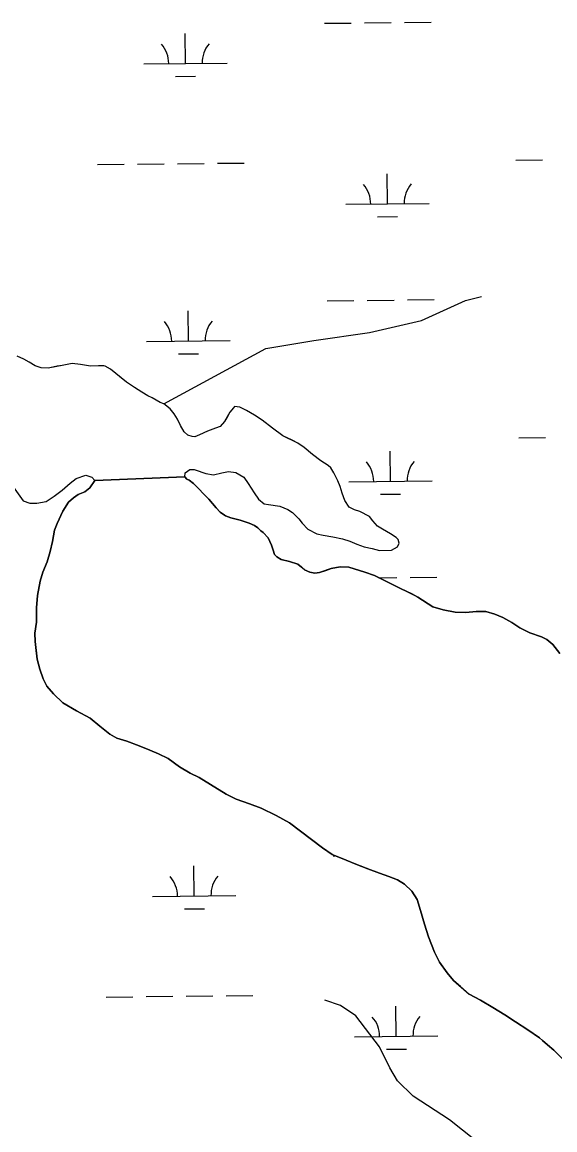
# Model space of a CAD drawing. Extents: x 3734862 to 3772949, y 391520 to 417239.
# Drawn here: x 3766916 to 3767555, y 406020 to 407348 of the extents above; entities that cross this region are included whole.
import ezdxf

# ---------------------------------------------------------------- set-up
doc = ezdxf.new("R2010")
doc.units = 0
doc.layers.add('V-TOPO-SHOR', color=7, linetype='Continuous')
doc.layers.add('V-WETL-SWMP', color=7, linetype='Continuous')

msp = doc.modelspace()

# ---------------------------------------------------------------- linework, layer by layer
at = {"layer": 'V-TOPO-SHOR'}
for p, q in [((3766997.5, 406789.9), (3767003.5, 406798.8)), ((3767003.5, 406798.8), (3767111.4, 406803.2)), ((3767111.4, 406803.2), (3767113.6, 406800.6)), ((3767113.6, 406800.6), (3767116.5, 406799.1)), ((3767116.5, 406799.1), (3767121.7, 406795.4)), ((3767121.7, 406795.4), (3767140.2, 406776.4)), ((3766977.8, 406778.1), (3766983.4, 406782.2)), ((3766983.4, 406782.2), (3766991.2, 406785.1)), ((3766991.2, 406785.1), (3766997.5, 406789.9)), ((3766964.8, 406761.9), (3766971.9, 406773)), ((3766971.9, 406773), (3766977.8, 406778.1)), ((3767140.2, 406776.4), (3767149, 406766)), ((3766958.1, 406747.4), (3766964.8, 406761.9)), ((3767149, 406766), (3767153.8, 406760.8)), ((3767153.8, 406760.8), (3767159, 406757.1)), ((3767159, 406757.1), (3767160.2, 406756.6)), ((3767160.2, 406756.6), (3767166.4, 406754.1)), ((3767166.4, 406754.1), (3767177.5, 406751.4)), ((3766955.1, 406739.3), (3766958.1, 406747.4)), ((3767177.5, 406751.4), (3767188.6, 406747.7)), ((3767188.6, 406747.7), (3767194.9, 406745.1)), ((3767194.9, 406745.1), (3767199, 406742.1)), ((3767199, 406742.1), (3767202.3, 406738.7)), ((3766952.8, 406725.6), (3766955.1, 406739.3)), ((3767202.3, 406738.7), (3767205.3, 406736.5)), ((3767205.3, 406736.5), (3767211.2, 406730.2)), ((3767211.2, 406730.2), (3767215.2, 406721.3)), ((3766946.4, 406701.5), (3766949.8, 406713.7)), ((3766949.8, 406713.7), (3766952.8, 406725.6)), ((3767215.2, 406721.3), (3767217, 406715.3)), ((3767217, 406715.3), (3767218.9, 406710.1)), ((3766941.1, 406688.9), (3766946.4, 406701.5)), ((3767218.9, 406710.1), (3767221.5, 406707.5)), ((3767221.5, 406707.5), (3767226.6, 406704.2)), ((3767226.6, 406704.2), (3767236.6, 406701.9)), ((3767236.6, 406701.9), (3767246.6, 406698.5)), ((3766937.8, 406678.2), (3766941.1, 406688.9)), ((3767246.6, 406698.5), (3767251.1, 406694.8)), ((3767251.1, 406694.8), (3767254.8, 406691.8)), ((3767254.8, 406691.8), (3767261, 406688.8)), ((3767261, 406688.8), (3767267, 406687.7)), ((3767267, 406687.7), (3767272.9, 406688.4)), ((3767272.9, 406688.4), (3767280.3, 406691)), ((3767280.3, 406691), (3767286.6, 406693.2)), ((3767286.6, 406693.2), (3767297.4, 406695.4)), ((3767297.4, 406695.4), (3767308.1, 406695)), ((3767308.1, 406695), (3767327, 406689)), ((3767327, 406689), (3767338.5, 406684.8)), ((3766934.7, 406660.8), (3766937.8, 406678.2)), ((3767338.5, 406684.8), (3767349.2, 406679.6)), ((3767349.2, 406679.6), (3767360.3, 406674)), ((3767360.3, 406674), (3767370.7, 406669.1)), ((3766933.6, 406646.3), (3766934.7, 406660.8)), ((3767370.7, 406669.1), (3767383.3, 406662.8)), ((3767383.3, 406662.8), (3767390.7, 406659.1)), ((3767390.7, 406659.1), (3767408.8, 406647.5)), ((3767408.8, 406647.5), (3767421, 406643.8)), ((3766933.5, 406628.9), (3766933.6, 406646.3)), ((3767421, 406643.8), (3767435.5, 406641.1)), ((3767435.5, 406641.1), (3767448.4, 406640.7)), ((3767448.4, 406640.7), (3767460.7, 406641.7)), ((3767460.7, 406641.7), (3767472.2, 406641.7)), ((3767472.2, 406641.7), (3767482.9, 406638.7)), ((3767482.9, 406638.7), (3767492.5, 406634.6)), ((3767492.5, 406634.6), (3767503.2, 406628.6)), ((3766931.6, 406616), (3766933.5, 406628.9)), ((3767503.2, 406628.6), (3767512.9, 406622.3)), ((3767512.9, 406622.3), (3767525.1, 406616.3)), ((3766931.9, 406605.9), (3766931.6, 406616)), ((3767525.1, 406616.3), (3767538.8, 406611.4)), ((3767538.8, 406611.4), (3767545.4, 406608.1)), ((3767545.4, 406608.1), (3767552.4, 406602.1)), ((3766933, 406595.2), (3766931.9, 406605.9)), ((3766934.1, 406584.8), (3766933, 406595.2)), ((3767552.4, 406602.1), (3767560.9, 406591.3)), ((3766937.4, 406572.6), (3766934.1, 406584.8)), ((3766941.4, 406561.1), (3766937.4, 406572.6)), ((3766945.8, 406552.1), (3766941.4, 406561.1)), ((3766953.9, 406543.2), (3766945.8, 406552.1)), ((3766965, 406532.4), (3766953.9, 406543.2)), ((3766981.3, 406522.7), (3766965, 406532.4)), ((3766997.6, 406513.8), (3766981.3, 406522.7)), ((3767009.4, 406504.5), (3766997.6, 406513.8)), ((3767021.2, 406494.8), (3767009.4, 406504.5)), ((3767029.7, 406489.9), (3767021.2, 406494.8)), ((3767041.6, 406486.2), (3767029.7, 406489.9)), ((3767056.4, 406480.9), (3767041.6, 406486.2)), ((3767069.3, 406475.7), (3767056.4, 406480.9)), ((3767079.7, 406471.2), (3767069.3, 406475.7)), ((3767091.2, 406465.6), (3767079.7, 406471.2)), ((3767104.8, 406455.5), (3767091.2, 406465.6)), ((3767117.8, 406448.1), (3767104.8, 406455.5)), ((3767128.5, 406442.8), (3767117.8, 406448.1)), ((3767142.2, 406434.3), (3767128.5, 406442.8)), ((3767160.7, 406422.7), (3767142.2, 406434.3)), ((3767172.9, 406416.7), (3767160.7, 406422.7)), ((3767188.8, 406411.1), (3767172.9, 406416.7)), ((3767202.9, 406405.9), (3767188.8, 406411.1)), ((3767220.6, 406397.3), (3767202.9, 406405.9)), ((3767236.6, 406388.3), (3767220.6, 406397.3)), ((3767276.5, 406358.5), (3767236.6, 406388.3)), ((3767287.9, 406350.3), (3767276.5, 406358.5)), ((3767304.6, 406343.6), (3767287.9, 406350.3)), ((3767316.4, 406339.1), (3767304.6, 406343.6)), ((3767330.9, 406333.5), (3767316.4, 406339.1)), ((3767344.6, 406328.2), (3767330.9, 406333.5)), ((3767355.7, 406324.1), (3767344.6, 406328.2)), ((3767366.4, 406320), (3767355.7, 406324.1)), ((3767374.5, 406314.8), (3767366.4, 406320)), ((3767383.4, 406306.6), (3767374.5, 406314.8)), ((3767390, 406296.5), (3767383.4, 406306.6)), ((3767393.7, 406283.2), (3767390, 406296.5)), ((3767398.5, 406266.9), (3767393.7, 406283.2)), ((3767403.6, 406251.6), (3767398.5, 406266.9)), ((3767410.6, 406233.4), (3767403.6, 406251.6)), ((3767416.8, 406221.6), (3767410.6, 406233.4)), ((3767426, 406208.5), (3767416.8, 406221.6)), ((3767433.4, 406199.6), (3767426, 406208.5)), ((3767441.9, 406192.2), (3767433.4, 406199.6)), ((3767452.3, 406183.2), (3767441.9, 406192.2)), ((3767465.9, 406175.8), (3767452.3, 406183.2)), ((3767480.4, 406167.2), (3767465.9, 406175.8)), ((3767494.8, 406158.2), (3767480.4, 406167.2)), ((3767507.7, 406150), (3767494.8, 406158.2)), ((3767522.5, 406140.3), (3767507.7, 406150)), ((3767536.6, 406130.7), (3767522.5, 406140.3)), ((3767540.3, 406127.7), (3767536.6, 406130.7)), ((3767546.2, 406122.5), (3767540.3, 406127.7)), ((3767553.6, 406115.8), (3767546.2, 406122.5)), ((3767560.2, 406109.4), (3767553.6, 406115.8))]:
    msp.add_line(p, q, dxfattribs=at)
for points in [[(3767086.1, 406890.8), (3767208.3, 406957.2), (3767265.8, 406966.7), (3767332.9, 406976.3), (3767395.1, 406990.7), (3767447.8, 407014.6), (3767467, 407019.4)], [(3766924.7, 406940.7), (3766918.4, 406944.4), (3766910.3, 406947.8)], [(3767111.4, 406803.2), (3767111.7, 406808), (3767117.3, 406812.1), (3767122.5, 406812.1), (3767127.3, 406810.6), (3767132.9, 406808.3), (3767136.6, 406807.2), (3767145.8, 406805.7), (3767155.5, 406808.2), (3767163.6, 406809.7), (3767172.5, 406808.5), (3767182.2, 406802.9), (3767187.3, 406795.1), (3767194.3, 406784), (3767199.5, 406776.6), (3767206.5, 406771), (3767211.7, 406770.2), (3767225, 406767.9), (3767234.6, 406764.2), (3767240.2, 406760.5), (3767247.9, 406753), (3767252, 406747.8), (3767258.6, 406740.4), (3767269.4, 406734.8), (3767277.2, 406733.3), (3767288.6, 406731.4), (3767300.5, 406729.1), (3767309, 406726.1), (3767317.5, 406722.7), (3767326.4, 406719.4), (3767336, 406717.5), (3767344.5, 406714.8), (3767359, 406715.2), (3767366.1, 406719.2), (3767368.3, 406723.6), (3767367.2, 406728.1), (3767364.6, 406730.7), (3767358, 406734.8), (3767348.4, 406740.4), (3767342.4, 406744.1), (3767336.5, 406750.5), (3767332.8, 406755.7), (3767321, 406761.6), (3767314.7, 406763.5), (3767308.4, 406766.9), (3767303.3, 406774.7), (3767300, 406783.6), (3767297.4, 406791.8), (3767294.8, 406798.4), (3767290, 406808.1), (3767286.4, 406814), (3767283, 406817), (3767274.5, 406822.6), (3767264.5, 406830.1), (3767254.2, 406838.3), (3767246.8, 406843.8), (3767239.8, 406847.2), (3767228.7, 406852.4), (3767216.5, 406861.4), (3767203.9, 406871.1), (3767194.7, 406877), (3767185.4, 406882.6), (3767177.3, 406886.7), (3767171, 406887.5), (3767169.5, 406886), (3767165.4, 406880.8), (3767162.4, 406875.7), (3767158.7, 406869.4), (3767153.5, 406863.5), (3767147.9, 406861.6), (3767138.3, 406858), (3767129, 406853.6), (3767123.4, 406851.4), (3767120.1, 406851.7), (3767114.9, 406853.2), (3767110.4, 406857), (3767106, 406864.8), (3767102.4, 406872.2), (3767098.3, 406878.9), (3767093.5, 406884.8), (3767086.1, 406890.8), (3767081.7, 406892.3), (3767072.1, 406897.9), (3767066.9, 406900.5), (3767059.8, 406904.6), (3767051, 406910.2), (3767041.4, 406916.9), (3767032.9, 406923.6), (3767022.1, 406932.2), (3767015.9, 406935.9), (3767014, 406936.3), (3767007.7, 406936.3), (3766998.1, 406936), (3766986.2, 406937.9), (3766976.2, 406939), (3766964, 406936.8), (3766958.4, 406935.8), (3766947.3, 406933.6), (3766939.1, 406934), (3766931.7, 406936.2), (3766924.7, 406940.7)], [(3766905.6, 406791.4), (3766917.4, 406774.3), (3766925.5, 406771.7), (3766933.7, 406771.6), (3766945.2, 406773.8), (3766954.5, 406780.1), (3766964.1, 406787.1), (3766973.8, 406795.6), (3766980.9, 406801.1), (3766992.4, 406805.1), (3766999.8, 406802.9), (3767003.5, 406798.8), (3767111.4, 406803.2)], [(3767003.5, 406798.8), (3766997.5, 406789.9), (3766991.2, 406785.1), (3766983.4, 406782.2), (3766977.8, 406778.1), (3766971.9, 406773), (3766964.8, 406761.9), (3766958.1, 406747.4), (3766955.1, 406739.3), (3766952.8, 406725.6), (3766949.8, 406713.7), (3766946.4, 406701.5), (3766941.1, 406688.9), (3766937.8, 406678.2), (3766934.7, 406660.8), (3766933.6, 406646.3), (3766933.5, 406628.9), (3766931.6, 406616), (3766931.9, 406605.9), (3766933, 406595.2), (3766934.1, 406584.8), (3766937.4, 406572.6), (3766941.4, 406561.1), (3766945.8, 406552.1), (3766953.9, 406543.2), (3766965, 406532.4), (3766981.3, 406522.7), (3766997.6, 406513.8), (3767009.4, 406504.5), (3767021.2, 406494.8), (3767029.7, 406489.9), (3767041.6, 406486.2), (3767056.4, 406480.9), (3767069.3, 406475.7), (3767079.7, 406471.2), (3767091.2, 406465.6), (3767104.8, 406455.5)], [(3767160.2, 406756.6), (3767159, 406757.1), (3767153.8, 406760.8), (3767149, 406766), (3767140.2, 406776.4), (3767121.7, 406795.4), (3767116.5, 406799.1), (3767113.6, 406800.6), (3767111.4, 406803.2), (3767003.5, 406798.8)], [(3767560.9, 406591.3), (3767552.4, 406602.1), (3767545.4, 406608.1), (3767538.8, 406611.4), (3767525.1, 406616.3), (3767512.9, 406622.3), (3767503.2, 406628.6), (3767492.5, 406634.6), (3767482.9, 406638.7), (3767472.2, 406641.7), (3767460.7, 406641.7), (3767448.4, 406640.7), (3767435.5, 406641.1), (3767421, 406643.8), (3767408.8, 406647.5), (3767390.7, 406659.1), (3767383.3, 406662.8), (3767370.7, 406669.1), (3767360.3, 406674), (3767349.2, 406679.6), (3767338.5, 406684.8), (3767327, 406689), (3767308.1, 406695), (3767297.4, 406695.4), (3767286.6, 406693.2), (3767280.3, 406691), (3767272.9, 406688.4), (3767267, 406687.7), (3767261, 406688.8), (3767254.8, 406691.8), (3767251.1, 406694.8), (3767246.6, 406698.5), (3767236.6, 406701.9), (3767226.6, 406704.2), (3767221.5, 406707.5), (3767218.9, 406710.1), (3767217, 406715.3), (3767215.2, 406721.3), (3767211.2, 406730.2), (3767205.3, 406736.5), (3767202.3, 406738.7), (3767199, 406742.1), (3767194.9, 406745.1), (3767188.6, 406747.7), (3767177.5, 406751.4), (3767166.4, 406754.1), (3767160.2, 406756.6)], [(3767104.8, 406455.5), (3767117.8, 406448.1), (3767128.5, 406442.8), (3767142.2, 406434.3), (3767160.7, 406422.7), (3767172.9, 406416.7), (3767188.8, 406411.1), (3767202.9, 406405.9), (3767220.6, 406397.3), (3767236.6, 406388.3), (3767276.5, 406358.5), (3767287.9, 406350.3), (3767304.6, 406343.6), (3767316.4, 406339.1), (3767330.9, 406333.5), (3767344.6, 406328.2), (3767355.7, 406324.1), (3767366.4, 406320), (3767374.5, 406314.8), (3767383.4, 406306.6), (3767390, 406296.5), (3767393.7, 406283.2), (3767398.5, 406266.9), (3767403.6, 406251.6), (3767410.6, 406233.4), (3767416.8, 406221.6), (3767426, 406208.5), (3767433.4, 406199.6), (3767441.9, 406192.2), (3767452.3, 406183.2), (3767465.9, 406175.8), (3767480.4, 406167.2), (3767494.8, 406158.2), (3767507.7, 406150), (3767522.5, 406140.3), (3767536.6, 406130.7), (3767540.3, 406127.7), (3767546.2, 406122.5), (3767553.6, 406115.8), (3767560.2, 406109.4)], [(3767500.3, 405861.2), (3767478.5, 405914.2), (3767475.4, 405942.2), (3767469.1, 405979.6), (3767459.8, 406007.6), (3767428.6, 406032.6), (3767385, 406060.6), (3767366.3, 406079.3), (3767357, 406094.9), (3767344.5, 406119.8), (3767316.5, 406157.2), (3767297.8, 406169.6), (3767279.1, 406175.8)]]:
    msp.add_lwpolyline(points, dxfattribs=at)
at = {"layer": 'V-WETL-SWMP'}
for p, q in [((3767278.6, 407347), (3767310.6, 407347.3)), ((3767326.6, 407347.5), (3767358.6, 407347.8)), ((3767374.6, 407348), (3767406.6, 407348.3)), ((3767112, 407298.8), (3767111.6, 407334.8)), ((3767062, 407298.3), (3767162, 407299.3)), ((3767100.2, 407283.2), (3767124.2, 407283.5)), ((3767102.4, 407178.6), (3767134.4, 407178.9)), ((3767150.4, 407179.1), (3767182.4, 407179.4)), ((3767508.3, 407182.9), (3767540.3, 407183.2)), ((3767006.4, 407177.6), (3767038.4, 407177.9)), ((3767054.4, 407178.1), (3767086.4, 407178.4)), ((3767354.3, 407130.5), (3767353.9, 407166.5)), ((3767304.3, 407130), (3767404.3, 407131)), ((3767342.4, 407115), (3767366.4, 407115.2)), ((3767282.1, 407014.3), (3767314.1, 407014.7)), ((3767330.1, 407014.8), (3767362.1, 407015.2)), ((3767378.1, 407015.3), (3767410.1, 407015.7)), ((3767115.5, 406966.1), (3767115.1, 407002.1)), ((3767065.5, 406965.6), (3767165.5, 406966.7)), ((3767103.7, 406950.6), (3767127.7, 406950.8)), ((3767511.8, 406850.2), (3767543.8, 406850.6)), ((3767357.8, 406797.9), (3767357.4, 406833.9)), ((3767307.8, 406797.3), (3767407.8, 406798.4)), ((3767345.9, 406782.3), (3767369.9, 406782.6)), ((3767343.8, 406682.3), (3767365.6, 406682.5)), ((3767381.6, 406682.7), (3767413.6, 406683)), ((3767289.1, 406349), (3767291.1, 406349)), ((3767122.6, 406300.8), (3767122.2, 406336.8)), ((3767072.6, 406300.3), (3767172.5, 406301.3)), ((3767110.7, 406285.3), (3767134.7, 406285.5)), ((3767017, 406179.6), (3767049, 406180)), ((3767065, 406180.1), (3767097, 406180.5)), ((3767113, 406180.6), (3767145, 406181)), ((3767161, 406181.1), (3767193, 406181.5)), ((3767364.8, 406132.5), (3767364.4, 406168.5)), ((3767314.8, 406132), (3767414.8, 406133.1)), ((3767353, 406117), (3767377, 406117.2))]:
    msp.add_line(p, q, dxfattribs=at)
for points in [[(3766986.2, 406937.9), (3766976.2, 406939), (3766964, 406936.8), (3766947.3, 406933.6), (3766939.1, 406934), (3766931.7, 406936.2), (3766924.7, 406940.7), (3766918.4, 406944.4), (3766910.3, 406947.8)], [(3767177.5, 406751.4), (3767166.4, 406754.1), (3767160.2, 406756.6), (3767159, 406757.1), (3767153.8, 406760.8), (3767149, 406766), (3767140.2, 406776.4), (3767121.7, 406795.4), (3767116.5, 406799.1), (3767113.6, 406800.6), (3767111.4, 406803.2), (3767111.7, 406808), (3767117.3, 406812.1), (3767122.5, 406812.1), (3767127.3, 406810.6), (3767132.9, 406808.3), (3767136.6, 406807.2), (3767145.8, 406805.7), (3767155.5, 406808.2), (3767163.6, 406809.7), (3767172.5, 406808.5), (3767182.2, 406802.9), (3767187.3, 406795.1), (3767194.3, 406784), (3767199.5, 406776.6), (3767206.5, 406771), (3767211.7, 406770.2), (3767225, 406767.9), (3767234.6, 406764.2), (3767240.2, 406760.5), (3767247.9, 406753), (3767252, 406747.8), (3767258.6, 406740.4), (3767269.4, 406734.8), (3767277.2, 406733.3), (3767288.6, 406731.4), (3767300.5, 406729.1), (3767309, 406726.1), (3767317.5, 406722.7), (3767326.4, 406719.4), (3767336, 406717.5), (3767344.6, 406714.8), (3767359, 406715.2), (3767366.1, 406719.2), (3767368.3, 406723.6), (3767367.2, 406728.1), (3767364.6, 406730.7), (3767358, 406734.8), (3767348.4, 406740.4), (3767342.4, 406744.1), (3767336.5, 406750.5), (3767332.8, 406755.7), (3767321, 406761.6), (3767314.7, 406763.5), (3767308.4, 406766.9), (3767303.3, 406774.7), (3767300, 406783.6), (3767297.4, 406791.8), (3767294.8, 406798.4), (3767290, 406808.1), (3767286.4, 406814), (3767283, 406817), (3767274.5, 406822.6), (3767264.5, 406830.1), (3767254.2, 406838.3), (3767246.8, 406843.8), (3767228.7, 406852.4), (3767216.5, 406861.4), (3767203.9, 406871.1), (3767194.7, 406877), (3767185.4, 406882.6), (3767177.3, 406886.7), (3767171, 406887.5), (3767169.5, 406886), (3767165.4, 406880.8), (3767158.7, 406869.4), (3767153.5, 406863.5), (3767147.9, 406861.6), (3767138.3, 406858), (3767129, 406853.6), (3767123.4, 406851.4), (3767120.1, 406851.7), (3767114.9, 406853.2), (3767110.4, 406857), (3767106, 406864.8), (3767102.4, 406872.2), (3767098.3, 406878.9), (3767093.5, 406884.8), (3767086.1, 406890.8), (3767081.7, 406892.3), (3767072.1, 406897.9), (3767066.9, 406900.5), (3767059.8, 406904.6), (3767051, 406910.2), (3767041.4, 406916.9), (3767022.1, 406932.2), (3767015.9, 406935.9), (3767014, 406936.3), (3767007.7, 406936.3), (3766998.1, 406936), (3766986.2, 406937.9)], [(3766905.6, 406791.4), (3766917.4, 406774.3), (3766925.5, 406771.7), (3766933.7, 406771.6), (3766945.2, 406773.8), (3766954.5, 406780.1), (3766964.1, 406787.1), (3766973.8, 406795.6), (3766980.9, 406801.1), (3766992.4, 406805.1), (3766999.8, 406802.9), (3767003.5, 406798.8)], [(3767003.5, 406798.8), (3766997.5, 406789.9), (3766991.2, 406785.1), (3766983.4, 406782.2), (3766977.8, 406778.1), (3766971.9, 406773), (3766964.8, 406761.9), (3766958.1, 406747.4), (3766955.1, 406739.3), (3766952.8, 406725.6), (3766949.8, 406713.7), (3766946.4, 406701.5), (3766941.1, 406688.9), (3766937.8, 406678.2), (3766934.7, 406660.8), (3766933.6, 406646.3), (3766933.5, 406628.9), (3766931.6, 406616), (3766931.9, 406605.9), (3766934.1, 406584.8), (3766937.4, 406572.6), (3766941.4, 406561.1), (3766945.8, 406552.1), (3766953.9, 406543.2), (3766965, 406532.4), (3766981.3, 406522.7), (3766997.6, 406513.8), (3767009.4, 406504.5), (3767021.2, 406494.8), (3767029.7, 406489.9), (3767041.6, 406486.2), (3767056.4, 406480.9), (3767069.3, 406475.7), (3767079.7, 406471.2), (3767091.2, 406465.6), (3767104.8, 406455.5), (3767117.8, 406448.1), (3767128.5, 406442.8), (3767160.7, 406422.7), (3767172.9, 406416.7), (3767188.8, 406411.1), (3767202.9, 406405.9), (3767220.6, 406397.3), (3767236.6, 406388.3), (3767276.5, 406358.5), (3767287.9, 406350.3), (3767304.6, 406343.6), (3767344.6, 406328.2), (3767355.7, 406324.1), (3767366.4, 406320), (3767374.5, 406314.8), (3767383.4, 406306.6), (3767390, 406296.5), (3767393.7, 406283.2), (3767398.5, 406266.9), (3767403.6, 406251.6), (3767410.6, 406233.4), (3767416.8, 406221.6), (3767426, 406208.5), (3767433.4, 406199.6), (3767452.3, 406183.2), (3767465.9, 406175.8), (3767480.4, 406167.2), (3767494.8, 406158.2), (3767507.7, 406150), (3767522.5, 406140.3), (3767536.6, 406130.7), (3767540.3, 406127.7), (3767553.6, 406115.8), (3767564.6, 406105.3)], [(3767560.9, 406591.3), (3767552.4, 406602.1), (3767545.4, 406608.1), (3767538.8, 406611.4), (3767525.1, 406616.3), (3767512.9, 406622.3), (3767503.2, 406628.6), (3767492.5, 406634.6), (3767482.9, 406638.7), (3767472.2, 406641.7), (3767460.7, 406641.7), (3767448.4, 406640.7), (3767435.5, 406641.1), (3767421, 406643.8), (3767408.8, 406647.5), (3767390.7, 406659.1), (3767370.7, 406669.1), (3767360.3, 406674), (3767349.2, 406679.6), (3767338.5, 406684.8), (3767327, 406689), (3767308.1, 406695), (3767297.4, 406695.4), (3767286.6, 406693.2), (3767272.9, 406688.4), (3767267, 406687.7), (3767261, 406688.8), (3767254.8, 406691.8), (3767246.6, 406698.5), (3767236.6, 406701.9), (3767226.6, 406704.2), (3767221.5, 406707.5), (3767218.9, 406710.1), (3767217, 406715.3), (3767215.2, 406721.3), (3767211.2, 406730.2), (3767205.3, 406736.5), (3767202.3, 406738.7), (3767199, 406742.1), (3767194.9, 406745.1), (3767188.6, 406747.7), (3767177.5, 406751.4)]]:
    msp.add_lwpolyline(points, dxfattribs=at)
for centre, start, end in [((3767056.8, 407298.7), 359.8334, 41.377), ((3767167.2, 407299.8), 139.8334, 181.377), ((3767299, 407130.4), 359.8334, 41.377), ((3767409.5, 407131.6), 139.8334, 181.377), ((3767060.3, 406966), 359.8334, 41.377), ((3767170.8, 406967.2), 139.8334, 181.377), ((3767302.5, 406797.8), 359.8334, 41.377), ((3767413, 406798.9), 139.8334, 181.377), ((3767067.3, 406300.7), 359.8334, 41.377), ((3767177.8, 406301.9), 139.8334, 181.377), ((3767420, 406133.6), 139.8334, 181.377), ((3767309.6, 406132.4), 359.8334, 41.377)]:
    msp.add_arc(centre, 35.2, start, end, dxfattribs=at)

doc.saveas('drawing.dxf')
